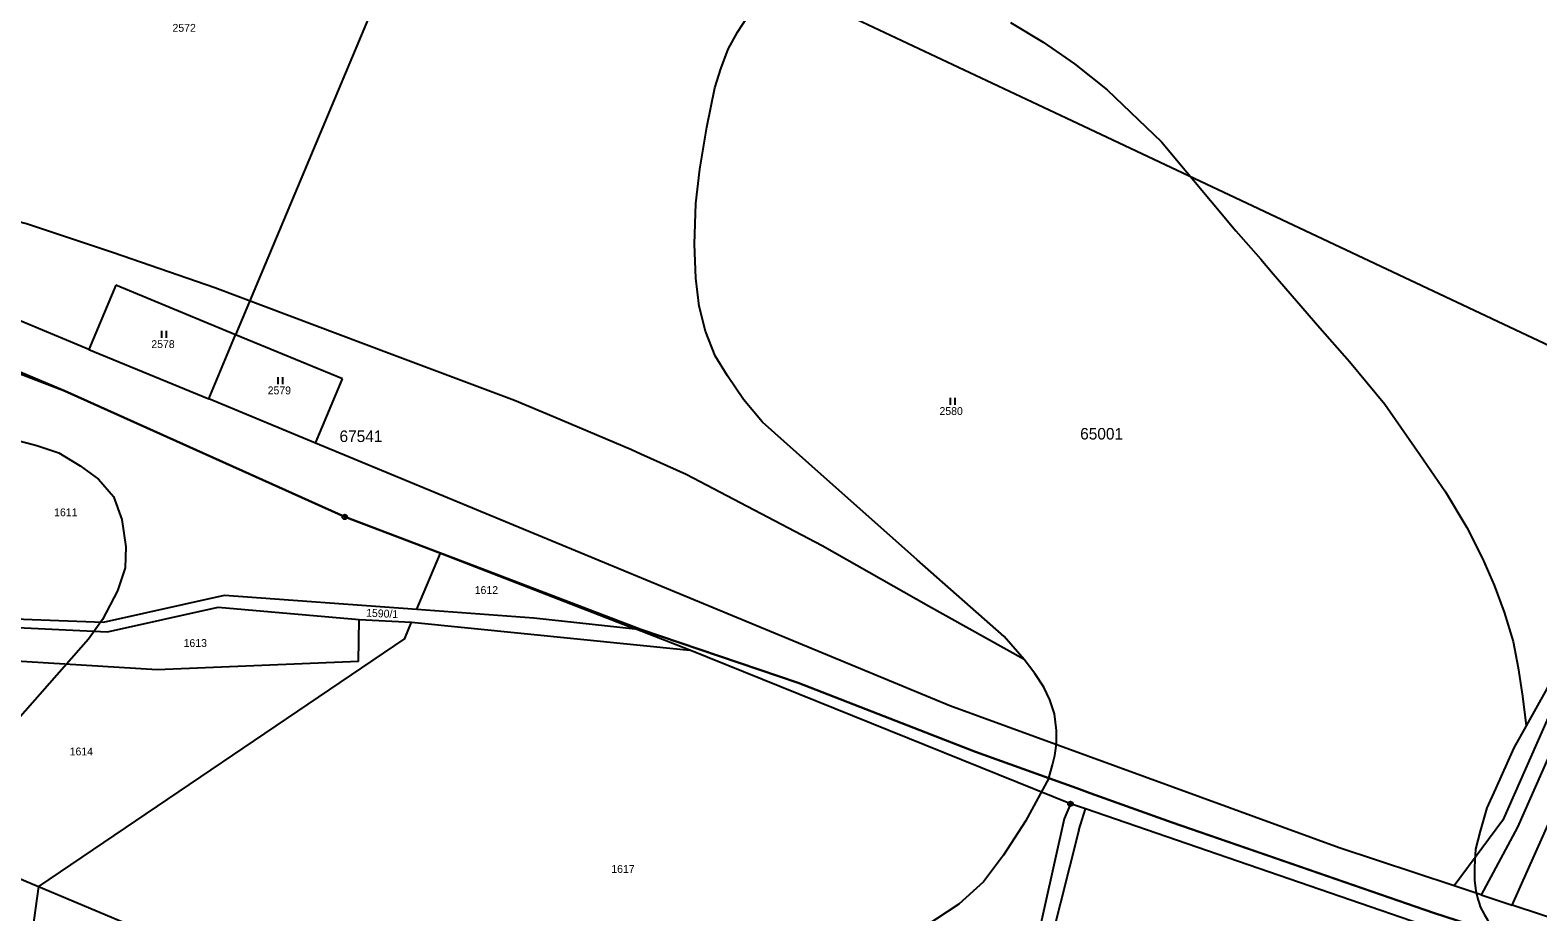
# Model space of a CAD drawing. Extents: x -546762 to -540209, y -1046851 to -1035694.
# Drawn here: x -543306.6 to -542979.8, y -1040767.2 to -1040575.9 of the extents above; entities that cross this region are included whole.
import ezdxf

# ---------------------------------------------------------------- set-up
doc = ezdxf.new("R2010")
doc.units = 0
for name, color, linetype in [('Vrstva 1', 7, 'Continuous'), ('Vrstva 13', 7, 'Continuous'), ('Vrstva 18', 7, 'Continuous'), ('Vrstva 24', 7, 'Continuous'), ('Vrstva 25', 7, 'Continuous'), ('Vrstva 52', 7, 'Continuous'), ('Vrstva 53', 7, 'Continuous'), ('Vrstva 6', 7, 'Continuous')]:
    doc.layers.add(name, color=color, linetype=linetype)

msp = doc.modelspace()

# ---------------------------------------------------------------- linework, layer by layer
at = {"layer": 'Vrstva 1'}
for p, q in [((-543222.79, -1040701.55), (-543217.71, -1040689.38)), ((-543223.96, -1040704.35), (-543163.62, -1040710.43)), ((-543197.42, -1040703.43), (-543175.49, -1040705.81)), ((-543081.12, -1040743.75), (-543082.47, -1040747.02)), ((-543079.31, -1040749.44), (-543077.88, -1040744.87))]:
    msp.add_line(p, q, dxfattribs=at)
for points in [[(-543215.93, -1040531.84), (-543262.09, -1040641.99)], [(-543082.01, -1040595.03), (-543215.93, -1040531.84)], [(-542948.08, -1040658.23), (-543082.01, -1040595.03)], [(-543288.05, -1040631.24), (-543293.89, -1040645.17)], [(-543262.09, -1040641.99), (-543288.05, -1040631.24)], [(-543293.89, -1040645.17), (-543308.81, -1040638.99)], [(-543267.93, -1040655.92), (-543262.09, -1040641.99)], [(-543238.95, -1040651.57), (-543262.09, -1040641.99)], [(-543293.89, -1040645.17), (-543267.93, -1040655.92)], [(-543244.79, -1040665.5), (-543238.95, -1040651.57)], [(-543244.79, -1040665.5), (-543267.93, -1040655.92)], [(-542948.08, -1040658.23), (-542987.34, -1040747.28)], [(-542943.67, -1040656.98), (-542984.17, -1040748.82)], [(-543107.25, -1040722.49), (-543244.79, -1040665.5)], [(-542985.32, -1040765.72), (-542961.79, -1040712.95)], [(-543022.84, -1040753.33), (-543107.25, -1040722.49)], [(-542987.34, -1040747.28), (-542997.89, -1040761.56)], [(-542984.17, -1040748.82), (-542992.04, -1040763.5)], [(-542997.89, -1040761.56), (-543022.84, -1040753.33)], [(-542992.04, -1040763.5), (-542997.89, -1040761.56)], [(-542992.04, -1040763.5), (-542985.32, -1040765.72)], [(-542934.69, -1040782.44), (-542985.32, -1040765.72)]]:
    msp.add_lwpolyline(points, dxfattribs=at)
at = {"layer": 'Vrstva 13'}
for points in [[(-543333.49, -1040641.01), (-543299.21, -1040654.19)], [(-543333.49, -1040641.01), (-543299.21, -1040654.19)], [(-543299.21, -1040654.19), (-543238.43, -1040681.52)], [(-543299.21, -1040654.19), (-543238.43, -1040681.52)], [(-543217.71, -1040689.38), (-543238.43, -1040681.52)], [(-543217.71, -1040689.38), (-543238.43, -1040681.52)], [(-543217.71, -1040689.38), (-543175.49, -1040705.81)], [(-543217.71, -1040689.38), (-543175.49, -1040705.81)], [(-543163.62, -1040710.43), (-543175.49, -1040705.81)], [(-543163.62, -1040710.43), (-543175.49, -1040705.81)], [(-543081.12, -1040743.75), (-543163.62, -1040710.43)], [(-543081.12, -1040743.75), (-543163.62, -1040710.43)], [(-543077.88, -1040744.87), (-543081.12, -1040743.75)], [(-543077.88, -1040744.87), (-543081.12, -1040743.75)], [(-543005, -1040769.92), (-543077.88, -1040744.87)], [(-543005, -1040769.92), (-543077.88, -1040744.87)]]:
    msp.add_lwpolyline(points, dxfattribs=at)
at = {"layer": 'Vrstva 24'}
for centre, radius in [((-543238.43, -1040681.52), 0.5), ((-543238.43, -1040681.52), 0.1), ((-543081.12, -1040743.75), 0.5), ((-543081.12, -1040743.75), 0.1)]:
    msp.add_circle(centre, radius, dxfattribs=at)
at = {"layer": 'Vrstva 25'}
for p, q in [((-543278.07, -1040642.66), (-543278.07, -1040641.16)), ((-543277.07, -1040642.66), (-543277.07, -1040641.16)), ((-543252.84, -1040652.7), (-543252.84, -1040651.2)), ((-543251.84, -1040652.7), (-543251.84, -1040651.2)), ((-543107.13, -1040657.18), (-543107.13, -1040655.68)), ((-543106.13, -1040657.18), (-543106.13, -1040655.68))]:
    msp.add_line(p, q, dxfattribs=at)
at = {"layer": 'Vrstva 52'}
for points in [[(-542875, -1040398.79), (-542873.7, -1040418.14), (-542873.31, -1040426.89), (-542872.91, -1040435.93), (-542872.91, -1040450.05), (-542873.7, -1040461.3), (-542875.53, -1040471.76), (-542876, -1040473.5), (-542878.66, -1040483.27), (-542881.47, -1040491.53), (-542883.11, -1040496.34), (-542907.05, -1040556.47), (-542907.61, -1040557.89), (-542908.19, -1040559.33), (-542909.52, -1040562.62), (-542915.49, -1040577.42), (-542923.48, -1040597.25), (-542924.63, -1040600.11), (-542925.9, -1040603.26), (-542941.01, -1040640.73), (-542952.35, -1040664.73), (-542973.03, -1040708.47), (-542977.75, -1040718.65), (-542982.34, -1040726.85)], [(-543091.12, -1040712.41), (-543095.47, -1040707.46), (-543114.31, -1040690.82), (-543137.83, -1040669.9), (-543147.84, -1040660.93), (-543152.02, -1040656), (-543155.46, -1040650.92), (-543158.14, -1040646.58), (-543160.24, -1040641.2), (-543161.58, -1040635.82), (-543162.33, -1040629.7), (-543162.63, -1040622.37), (-543162.36, -1040613.52), (-543161.47, -1040606.05), (-543159.97, -1040596.93), (-543158.18, -1040588.41), (-543156.94, -1040584.27), (-543155.32, -1040580), (-543153.27, -1040576.33), (-543150.97, -1040572.82)], [(-543094.12, -1040574.28), (-543087.04, -1040578.55), (-543080.21, -1040583.24), (-543073.13, -1040588.88), (-543061.35, -1040600.15), (-543045.22, -1040619.45), (-543039.87, -1040625.62), (-543037.16, -1040628.75), (-543027.02, -1040640.47), (-543020.59, -1040647.79), (-543012.97, -1040657.06), (-543005.36, -1040667.97), (-542999.83, -1040676.04), (-542995.2, -1040683.81), (-542991.76, -1040690.53), (-542989.25, -1040696.3), (-542987.11, -1040702.19), (-542985.15, -1040708.51), (-542984.04, -1040714.23), (-542983.1, -1040720.38), (-542982.34, -1040726.85)], [(-543091.12, -1040712.41), (-543111.91, -1040700.84), (-543134.91, -1040687.76), (-543164.45, -1040672.33), (-543174.27, -1040667.88), (-543176.28, -1040666.97), (-543193.18, -1040659.82), (-543201.63, -1040656.25), (-543228.82, -1040646.05), (-543266.64, -1040631.83), (-543288.6, -1040624.24), (-543307.42, -1040617.96), (-543322.58, -1040614.04), (-543328.36, -1040612.54), (-543337.74, -1040610.12), (-543337.84, -1040610.1), (-543342.85, -1040609.11), (-543353.68, -1040606.98), (-543361.64, -1040605.12), (-543376.95, -1040601.54), (-543406.05, -1040594.73)], [(-543085.78, -1040738.2), (-543101.67, -1040732.49), (-543140.14, -1040717.52), (-543174.28, -1040705.94), (-543210.23, -1040692.22), (-543217.71, -1040689.38), (-543238.43, -1040681.52), (-543299.21, -1040654.19), (-543333.45, -1040639.76), (-543338.53, -1040637.62), (-543366.74, -1040625.24), (-543373.17, -1040622.42), (-543394.76, -1040609.36), (-543404.86, -1040603.25), (-543412.12, -1040599.04)], [(-543404.86, -1040603.25), (-543394.76, -1040609.36), (-543373.17, -1040622.42), (-543366.74, -1040625.24), (-543338.53, -1040637.62), (-543333.45, -1040639.76), (-543299.21, -1040654.19), (-543238.43, -1040681.52), (-543217.71, -1040689.38), (-543210.23, -1040692.22), (-543174.28, -1040705.94), (-543140.14, -1040717.52), (-543101.67, -1040732.49), (-543085.78, -1040738.2)], [(-543317.14, -1040663.62), (-543311.45, -1040664.35), (-543305.16, -1040666.04), (-543300.43, -1040667.62), (-543295.83, -1040670.4), (-543291.83, -1040673.31), (-543288.56, -1040677.07), (-543286.75, -1040682.04), (-543285.9, -1040687.97), (-543286.02, -1040692.58), (-543287.72, -1040697.55), (-543290.99, -1040703.73), (-543293.97, -1040708.02), (-543332.07, -1040751.25), (-543345.15, -1040770.52), (-543356.78, -1040786.63)], [(-543085.01, -1040735.3), (-543084.46, -1040733.25), (-543084.12, -1040730.77), (-543084.12, -1040727.87), (-543084.54, -1040724.2), (-543085.57, -1040721.21), (-543086.85, -1040718.47), (-543088.81, -1040715.49), (-543091.12, -1040712.41)], [(-542982.34, -1040726.85), (-542985.01, -1040731.63), (-542988.94, -1040740.51), (-542990.81, -1040744.61), (-542992.26, -1040749.65), (-542993.29, -1040753.58), (-542993.51, -1040757.47), (-542993.51, -1040760.4), (-542993.26, -1040762.6), (-542992.78, -1040764.45), (-542992.57, -1040765.08), (-542992.19, -1040766.26), (-542991.41, -1040767.67), (-542991.32, -1040767.83), (-542990.73, -1040768.89), (-542989.7, -1040770.16)], [(-543085.78, -1040738.2), (-543085.01, -1040735.3)], [(-543085.78, -1040738.2), (-543090.89, -1040747.49), (-543095.61, -1040754.88), (-543099.97, -1040760.7), (-543105.3, -1040765.54), (-543112.69, -1040770.39), (-543117.02, -1040772.37)], [(-543085.78, -1040738.2), (-543079.73, -1040740.37), (-543076.8, -1040741.42), (-543059.07, -1040747.79), (-543036.45, -1040755.62), (-543002.41, -1040767.4), (-542994.61, -1040769.9), (-542988.31, -1040771.92)], [(-542988.31, -1040771.92), (-542994.61, -1040769.9), (-543002.41, -1040767.4), (-543059.07, -1040747.79), (-543076.8, -1040741.42), (-543079.73, -1040740.37), (-543085.78, -1040738.2)]]:
    msp.add_lwpolyline(points, dxfattribs=at)
at = {"layer": 'Vrstva 6'}
for points in [[(-543290.76, -1040704.37), (-543264.5, -1040698.47)], [(-543289.88, -1040706.47), (-543265.88, -1040701.11)], [(-543265.88, -1040701.11), (-543235.34, -1040703.74)], [(-543264.5, -1040698.47), (-543222.79, -1040701.55)], [(-543317.86, -1040703.34), (-543290.76, -1040704.37)], [(-543235.45, -1040712.86), (-543235.34, -1040703.74)], [(-543235.34, -1040703.74), (-543223.96, -1040704.35)], [(-543225.43, -1040707.86), (-543223.96, -1040704.35)], [(-543222.79, -1040701.55), (-543197.42, -1040703.43)], [(-543315.52, -1040705.24), (-543289.88, -1040706.47)], [(-543225.43, -1040707.86), (-543304.84, -1040761.68)], [(-543279.12, -1040714.65), (-543315.68, -1040712.46)], [(-543235.45, -1040712.86), (-543279.12, -1040714.65)], [(-543082.47, -1040747.02), (-543088.92, -1040775.84)], [(-543079.31, -1040749.44), (-543087.29, -1040781.31)], [(-543328.21, -1040751.86), (-543304.84, -1040761.68)], [(-543304.84, -1040761.68), (-543315.35, -1040837.41)], [(-543304.84, -1040761.68), (-543253.23, -1040783.35)]]:
    msp.add_lwpolyline(points, dxfattribs=at)

# ---------------------------------------------------------------- texts
at = {"layer": 'Vrstva 18'}
for s, p in [('2572', (-543275.78, -1040576.26)), ('2578', (-543280.37, -1040644.87)), ('2579', (-543255.15, -1040654.91)), ('2580', (-543109.5, -1040659.39)), ('1611', (-543301.44, -1040681.36)), ('1612', (-543210.26, -1040698.23)), ('1613', (-543273.37, -1040709.72)), ('1614', (-543298.07, -1040733.24)), ('1617', (-543180.65, -1040758.73))]:
    msp.add_text(s, height=1.7, dxfattribs=at).set_placement(p)
msp.add_text('1590/1', height=1.7, rotation=357.335, dxfattribs=at).set_placement((-543233.83, -1040703.14))
at = {"layer": 'Vrstva 53'}
for s, p in [('67541', (-543239.57, -1040665.26)), ('65001', (-543079, -1040664.72))]:
    msp.add_text(s, height=2.5, dxfattribs=at).set_placement(p)

doc.saveas('drawing.dxf')
